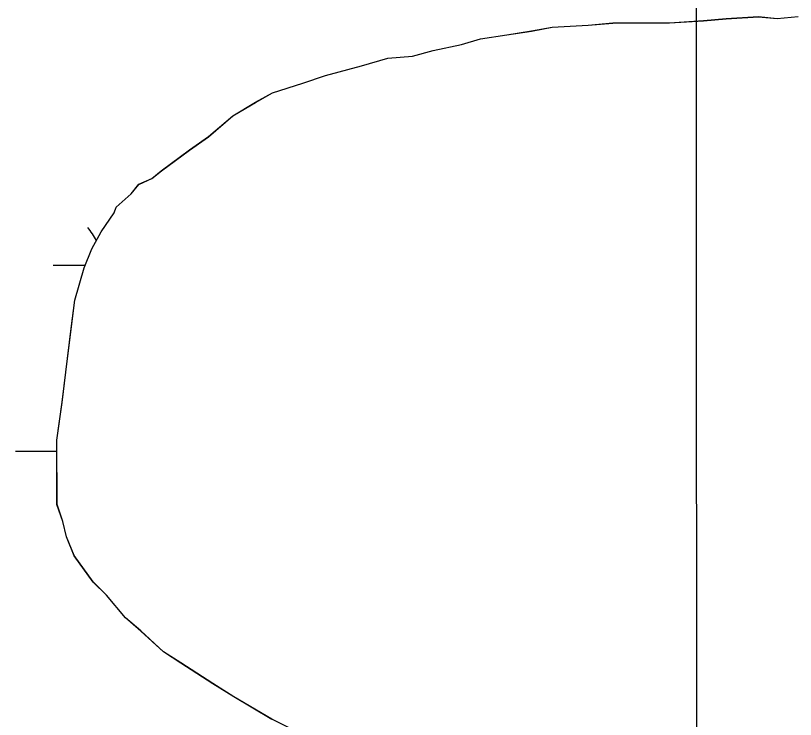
# Model space of a CAD drawing. Extents: x 3279314 to 3317160, y 734079 to 759431.
# Drawn here: x 3296150.6 to 3296635.1, y 742713 to 743150.1 of the extents above; entities that cross this region are included whole.
import ezdxf

# ---------------------------------------------------------------- set-up
doc = ezdxf.new("R2010")
doc.units = 0
for name, color, linetype in [('V-GRID-MAJR', 7, 'Continuous'), ('V-SITE-VEGE', 7, 'Continuous'), ('V-TOPO-SHOR', 7, 'Continuous'), ('V-WETL-SWMP', 7, 'Continuous')]:
    doc.layers.add(name, color=color, linetype=linetype)

msp = doc.modelspace()

# ---------------------------------------------------------------- linework, layer by layer
at = {"layer": 'V-GRID-MAJR'}
msp.add_spline([(3296575.29, 739462.57), (3296572.65, 745521.02), (3296570, 751582.85), (3296567.36, 757644.71), (3296567.36, 757648.05)], degree=3, dxfattribs=at)
at = {"layer": 'V-SITE-VEGE'}
for p, q in [((3296521.64, 743145.45), (3296556.9, 743145.62)), ((3296556.9, 743145.62), (3296578.05, 743146.9)), ((3296578.05, 743146.9), (3296592.15, 743148.14)), ((3296592.15, 743148.14), (3296612.13, 743149.41)), ((3296612.13, 743149.41), (3296623.89, 743148.29)), ((3296623.89, 743148.29), (3296636.81, 743149.53)), ((3296471.12, 743140.51), (3296484.03, 743142.92)), ((3296484.03, 743142.92), (3296506.36, 743144.2)), ((3296506.36, 743144.2), (3296521.64, 743145.45)), ((3296439.4, 743135.66), (3296455.85, 743138.08)), ((3296455.85, 743138.08), (3296471.12, 743140.51)), ((3296410.05, 743128.46), (3296427.66, 743132.07)), ((3296427.66, 743132.07), (3296439.4, 743135.66)), ((3296397.14, 743124.87), (3296410.05, 743128.46)), ((3296365.42, 743118.84), (3296381.86, 743123.62)), ((3296381.86, 743123.62), (3296397.14, 743124.87)), ((3296343.12, 743112.86), (3296365.42, 743118.84)), ((3296329.04, 743108.09), (3296343.12, 743112.86)), ((3296310.26, 743102.12), (3296329.04, 743108.09)), ((3296299.71, 743096.19), (3296310.26, 743102.12)), ((3296285.64, 743087.9), (3296299.71, 743096.19)), ((3296270.42, 743074.9), (3296285.64, 743087.9)), ((3296258.7, 743066.61), (3296270.42, 743074.9)), ((3296241.14, 743053.6), (3296258.7, 743066.61)), ((3296235.28, 743048.87), (3296241.14, 743053.6)), ((3296227.07, 743045.3), (3296235.28, 743048.87)), ((3296222.4, 743039.4), (3296227.07, 743045.3)), ((3296213.03, 743031.13), (3296222.4, 743039.4)), ((3296211.87, 743027.59), (3296213.03, 743031.13)), ((3296203.7, 743015.8), (3296211.87, 743027.59)), ((3296197.88, 743005.19), (3296203.7, 743015.8)), ((3296193.23, 742993.42), (3296197.88, 743005.19)), ((3296187.45, 742973.4), (3296193.23, 742993.42)), ((3296181.78, 742928.71), (3296187.45, 742973.4)), ((3296179.52, 742909.89), (3296181.78, 742928.71)), ((3296176.11, 742886.36), (3296179.52, 742909.89)), ((3296176.3, 742846.4), (3296176.11, 742886.36)), ((3296179.88, 742835.84), (3296176.3, 742846.4)), ((3296182.27, 742826.44), (3296179.88, 742835.84)), ((3296187.03, 742814.71), (3296182.27, 742826.44)), ((3296198.87, 742798.31), (3296187.03, 742814.71)), ((3296207.13, 742790.12), (3296198.87, 742798.31)), ((3296218.96, 742776.07), (3296207.13, 742790.12)), ((3296228.4, 742767.89), (3296218.96, 742776.07)), ((3296242.57, 742755.03), (3296228.4, 742767.89)), ((3296253.18, 742748.03), (3296242.57, 742755.03)), ((3296273.23, 742735.19), (3296253.18, 742748.03)), ((3296286.2, 742727.03), (3296273.23, 742735.19)), ((3296309.77, 742713.03), (3296286.2, 742727.03))]:
    msp.add_line(p, q, dxfattribs=at)
at = {"layer": 'V-TOPO-SHOR'}
msp.add_lwpolyline([(3296323.91, 742706.11), (3296309.77, 742713.09), (3296286.19, 742727.08), (3296273.22, 742735.25), (3296253.18, 742748.08), (3296242.56, 742755.08), (3296228.39, 742767.95), (3296218.95, 742776.13), (3296207.13, 742790.18), (3296198.86, 742798.37), (3296187.03, 742814.77), (3296182.27, 742826.5), (3296179.88, 742835.89), (3296177.49, 742842.93), (3296176.3, 742846.46), (3296176.26, 742854.68), (3296176.23, 742860.56), (3296176.16, 742874.67), (3296176.11, 742886.42), (3296179.52, 742909.95), (3296181.78, 742928.77), (3296185.18, 742955.82), (3296187.44, 742973.46), (3296193.23, 742993.47), (3296197.87, 743005.25), (3296203.7, 743015.86), (3296211.87, 743027.65), (3296213.03, 743031.19), (3296222.39, 743039.46), (3296227.06, 743045.36), (3296235.28, 743048.92), (3296241.13, 743053.65), (3296258.7, 743066.67), (3296270.42, 743074.95), (3296285.64, 743087.95), (3296299.7, 743096.25), (3296310.25, 743102.18), (3296329.03, 743108.15), (3296343.12, 743112.92), (3296365.42, 743118.9), (3296381.85, 743123.68), (3296397.13, 743124.93), (3296410.04, 743128.52), (3296427.66, 743132.13), (3296439.4, 743135.71), (3296455.84, 743138.14), (3296471.11, 743140.57), (3296484.03, 743142.98), (3296506.36, 743144.26), (3296521.63, 743145.51), (3296543.97, 743145.62), (3296556.9, 743145.68), (3296578.05, 743146.96), (3296592.15, 743148.2), (3296612.13, 743149.47), (3296623.89, 743148.35), (3296636.81, 743149.59)], dxfattribs=at)
at = {"layer": 'V-WETL-SWMP'}
for p, q in [((3296521.64, 743145.5), (3296556.9, 743145.67)), ((3296521.64, 743145.5), (3296556.9, 743145.67)), ((3296556.9, 743145.67), (3296578.06, 743146.95)), ((3296556.9, 743145.67), (3296578.06, 743146.95)), ((3296578.06, 743146.95), (3296592.16, 743148.19)), ((3296578.06, 743146.95), (3296592.16, 743148.19)), ((3296592.16, 743148.19), (3296612.13, 743149.46)), ((3296592.16, 743148.19), (3296612.13, 743149.46)), ((3296612.13, 743149.46), (3296623.89, 743148.34)), ((3296612.13, 743149.46), (3296623.89, 743148.34)), ((3296623.89, 743148.34), (3296636.82, 743149.58)), ((3296623.89, 743148.34), (3296636.82, 743149.58)), ((3296471.12, 743140.56), (3296484.04, 743142.97)), ((3296471.12, 743140.56), (3296484.04, 743142.97)), ((3296484.04, 743142.97), (3296506.37, 743144.25)), ((3296484.04, 743142.97), (3296506.37, 743144.25)), ((3296506.37, 743144.25), (3296521.64, 743145.5)), ((3296506.37, 743144.25), (3296521.64, 743145.5)), ((3296439.4, 743135.7), (3296455.85, 743138.13)), ((3296439.4, 743135.7), (3296455.85, 743138.13)), ((3296455.85, 743138.13), (3296471.12, 743140.56)), ((3296455.85, 743138.13), (3296471.12, 743140.56)), ((3296410.05, 743128.51), (3296427.67, 743132.12)), ((3296410.05, 743128.51), (3296427.67, 743132.12)), ((3296427.67, 743132.12), (3296439.4, 743135.7)), ((3296427.67, 743132.12), (3296439.4, 743135.7)), ((3296397.14, 743124.92), (3296410.05, 743128.51)), ((3296397.14, 743124.92), (3296410.05, 743128.51)), ((3296365.43, 743118.89), (3296381.86, 743123.67)), ((3296365.43, 743118.89), (3296381.86, 743123.67)), ((3296381.86, 743123.67), (3296397.14, 743124.92)), ((3296381.86, 743123.67), (3296397.14, 743124.92)), ((3296343.12, 743112.91), (3296365.43, 743118.89)), ((3296343.12, 743112.91), (3296365.43, 743118.89)), ((3296329.04, 743108.14), (3296343.12, 743112.91)), ((3296329.04, 743108.14), (3296343.12, 743112.91)), ((3296310.26, 743102.17), (3296329.04, 743108.14)), ((3296310.26, 743102.17), (3296329.04, 743108.14)), ((3296299.71, 743096.24), (3296310.26, 743102.17)), ((3296299.71, 743096.24), (3296310.26, 743102.17)), ((3296285.64, 743087.95), (3296299.71, 743096.24)), ((3296285.64, 743087.95), (3296299.71, 743096.24)), ((3296270.43, 743074.94), (3296285.64, 743087.95)), ((3296270.43, 743074.94), (3296285.64, 743087.95)), ((3296258.71, 743066.66), (3296270.43, 743074.94)), ((3296258.71, 743066.66), (3296270.43, 743074.94)), ((3296241.14, 743053.64), (3296258.71, 743066.66)), ((3296241.14, 743053.64), (3296258.71, 743066.66)), ((3296235.29, 743048.91), (3296241.14, 743053.64)), ((3296235.29, 743048.91), (3296241.14, 743053.64)), ((3296227.07, 743045.35), (3296235.29, 743048.91)), ((3296227.07, 743045.35), (3296235.29, 743048.91)), ((3296222.4, 743039.45), (3296227.07, 743045.35)), ((3296222.4, 743039.45), (3296227.07, 743045.35)), ((3296213.04, 743031.17), (3296222.4, 743039.45)), ((3296213.04, 743031.17), (3296222.4, 743039.45)), ((3296211.88, 743027.64), (3296213.04, 743031.17)), ((3296211.88, 743027.64), (3296213.04, 743031.17)), ((3296203.71, 743015.85), (3296211.88, 743027.64)), ((3296203.71, 743015.85), (3296211.88, 743027.64)), ((3296197.88, 743005.24), (3296203.71, 743015.85)), ((3296197.88, 743005.24), (3296203.71, 743015.85)), ((3296193.23, 742993.46), (3296197.88, 743005.24)), ((3296193.23, 742993.46), (3296197.88, 743005.24)), ((3296173.93, 742995.07), (3296193.87, 742995.08)), ((3296187.45, 742973.45), (3296193.23, 742993.46)), ((3296187.45, 742973.45), (3296193.23, 742993.46)), ((3296181.79, 742928.76), (3296187.45, 742973.45)), ((3296181.79, 742928.76), (3296187.45, 742973.45)), ((3296179.53, 742909.94), (3296181.79, 742928.76)), ((3296179.53, 742909.94), (3296181.79, 742928.76)), ((3296176.11, 742886.41), (3296179.53, 742909.94)), ((3296176.11, 742886.41), (3296179.53, 742909.94)), ((3296176.31, 742846.45), (3296176.11, 742886.41)), ((3296176.31, 742846.45), (3296176.11, 742886.41)), ((3296150.58, 742879.63), (3296176.15, 742879.64)), ((3296179.88, 742835.89), (3296176.31, 742846.45)), ((3296179.88, 742835.89), (3296176.31, 742846.45)), ((3296182.28, 742826.49), (3296179.88, 742835.89)), ((3296182.28, 742826.49), (3296179.88, 742835.89)), ((3296187.04, 742814.76), (3296182.28, 742826.49)), ((3296187.04, 742814.76), (3296182.28, 742826.49)), ((3296198.87, 742798.36), (3296187.04, 742814.76)), ((3296198.87, 742798.36), (3296187.04, 742814.76)), ((3296207.14, 742790.17), (3296198.87, 742798.36)), ((3296207.14, 742790.17), (3296198.87, 742798.36)), ((3296218.96, 742776.12), (3296207.14, 742790.17)), ((3296218.96, 742776.12), (3296207.14, 742790.17)), ((3296228.4, 742767.94), (3296218.96, 742776.12)), ((3296228.4, 742767.94), (3296218.96, 742776.12)), ((3296242.57, 742755.08), (3296228.4, 742767.94)), ((3296242.57, 742755.08), (3296228.4, 742767.94)), ((3296253.18, 742748.08), (3296242.57, 742755.08)), ((3296253.18, 742748.08), (3296242.57, 742755.08)), ((3296273.23, 742735.24), (3296253.18, 742748.08)), ((3296273.23, 742735.24), (3296253.18, 742748.08)), ((3296286.2, 742727.07), (3296273.23, 742735.24)), ((3296286.2, 742727.07), (3296273.23, 742735.24)), ((3296309.77, 742713.08), (3296286.2, 742727.07)), ((3296309.77, 742713.08), (3296286.2, 742727.07)), ((3296338.05, 742699.11), (3296309.77, 742713.08)), ((3296338.05, 742699.11), (3296309.77, 742713.08))]:
    msp.add_line(p, q, dxfattribs=at)
msp.add_arc((3296168.69, 742995.54), 35.25, 24.8156, 40.801, dxfattribs=at)

doc.saveas('drawing.dxf')
